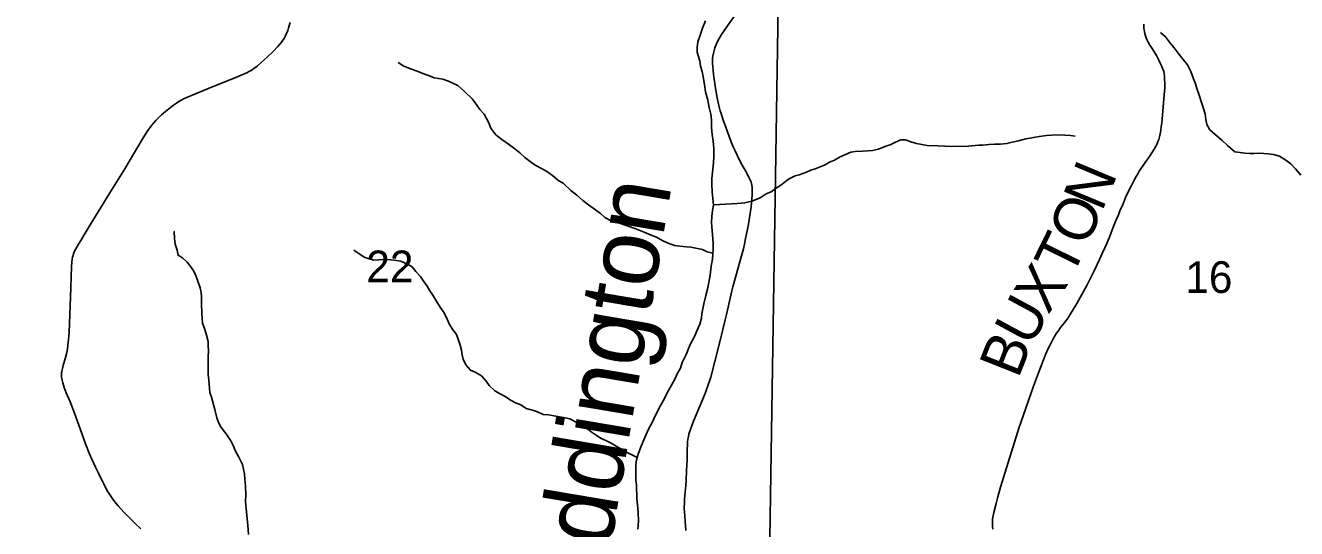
# Model space of a CAD drawing. Extents: x 0 to 34, y 0 to 22.
# Drawn here: x 20.261 to 21.94, y 17.822 to 18.487 of the extents above; entities that cross this region are included whole.
import ezdxf

# ---------------------------------------------------------------- set-up
doc = ezdxf.new("R2010")
doc.units = 0
for name, color, linetype in [('GM_X_Corporation', 7, 'Continuous'), ('GM_X_Minor_River', 7, 'Continuous'), ('GM_X_Minor_River_Text', 7, 'Continuous'), ('GM_X_Section_Text', 7, 'Continuous'), ('GM_X_Township_Road', 7, 'Continuous'), ('GM_X_Township_Road_Text', 7, 'Continuous')]:
    doc.layers.add(name, color=color, linetype=linetype)

msp = doc.modelspace()

# ---------------------------------------------------------------- linework, layer by layer
at = {"layer": 'GM_X_Corporation'}
for points in [[(21.2582, 18.6819), (21.2422, 17.6682), (20.2237, 17.6792), (20.2437, 18.6978)], [(21.2582, 18.6819), (22.2749, 18.6656), (22.2529, 17.6514), (21.2422, 17.6682)]]:
    msp.add_lwpolyline(points, close=True, dxfattribs=at)
at = {"layer": 'GM_X_Minor_River'}
for points in [[(21.1704, 18.324), (21.1695, 18.3339), (21.1682, 18.3426), (21.1673, 18.3518), (21.1672, 18.3616), (21.1663, 18.3696), (21.1643, 18.3783), (21.1623, 18.3882), (21.1594, 18.3992), (21.1582, 18.4087), (21.1561, 18.4186), (21.1549, 18.4258), (21.1529, 18.433), (21.1517, 18.4394), (21.1501, 18.4455), (21.1485, 18.4512), (21.1484, 18.4576), (21.1494, 18.4649), (21.1523, 18.4737), (21.1556, 18.4833), (21.1592, 18.4928)], [(21.8656, 18.3187), (21.8588, 18.3197), (21.8492, 18.3279), (21.8415, 18.3351), (21.8327, 18.3425), (21.8258, 18.3489), (21.8219, 18.3557), (21.8203, 18.3625), (21.8194, 18.3693), (21.8171, 18.3769), (21.8151, 18.3837), (21.8111, 18.3959), (21.8087, 18.4034), (21.8067, 18.4095), (21.804, 18.4163), (21.8008, 18.4258), (21.7961, 18.4345), (21.7904, 18.4416), (21.7853, 18.4484), (21.7784, 18.457), (21.7738, 18.463), (21.7672, 18.4717), (21.7607, 18.4773)], [(21.1691, 18.1857), (21.1614, 18.1876), (21.1553, 18.1906), (21.1488, 18.192), (21.1401, 18.1938), (21.134, 18.1944), (21.1253, 18.1951), (21.1185, 18.1961), (21.1101, 18.199), (21.1029, 18.2023), (21.0945, 18.2068), (21.0876, 18.2097), (21.0781, 18.2134), (21.0674, 18.2182), (21.056, 18.2218), (21.0446, 18.2258), (21.0347, 18.2287), (21.0263, 18.2328), (21.0206, 18.2384), (21.0141, 18.2432), (21.0049, 18.2496), (20.9972, 18.2555), (20.9892, 18.2623), (20.9815, 18.2686), (20.9715, 18.2784), (20.9654, 18.2813), (20.9574, 18.2884), (20.9497, 18.2936), (20.9436, 18.2973), (20.9345, 18.3022), (20.9279, 18.307), (20.9207, 18.3122), (20.9141, 18.3186), (20.9076, 18.3238), (20.9004, 18.329), (20.8904, 18.3361), (20.8824, 18.3421), (20.8758, 18.3511), (20.8727, 18.3591), (20.8668, 18.3693), (20.8611, 18.3756), (20.8564, 18.3828), (20.851, 18.3899), (20.841, 18.3993), (20.8322, 18.4072), (20.8196, 18.4131), (20.8124, 18.4156), (20.801, 18.4177), (20.7949, 18.4203), (20.7881, 18.4225), (20.7808, 18.4254), (20.7686, 18.4298), (20.7606, 18.4331), (20.7534, 18.4376)], [(21.1699, 18.2496), (21.2017, 18.2514), (21.2112, 18.2523), (21.2218, 18.2552), (21.2315, 18.2591), (21.2394, 18.2642), (21.2462, 18.2669), (21.2518, 18.2712), (21.2589, 18.2759), (21.269, 18.2837), (21.2777, 18.288), (21.2833, 18.2892), (21.2928, 18.2928), (21.2984, 18.2955), (21.3041, 18.2971), (21.3176, 18.3027), (21.3232, 18.3062), (21.3296, 18.3086), (21.3371, 18.3132), (21.3443, 18.3164), (21.3514, 18.3192), (21.3571, 18.32), (21.3666, 18.3205), (21.3802, 18.3215), (21.3881, 18.3232), (21.3975, 18.3271), (21.4032, 18.3291), (21.4103, 18.3326), (21.4175, 18.3354), (21.4235, 18.3355), (21.4307, 18.3329), (21.438, 18.3308), (21.4524, 18.3283), (21.4664, 18.3278), (21.4755, 18.3272), (21.4831, 18.3269), (21.5069, 18.3273), (21.5202, 18.3286), (21.5258, 18.3287), (21.5338, 18.3292), (21.5414, 18.3297), (21.5493, 18.3298), (21.5576, 18.3307), (21.5644, 18.3323), (21.5731, 18.3344), (21.5825, 18.3368), (21.6006, 18.3401), (21.6097, 18.3414), (21.6165, 18.3419), (21.6241, 18.342), (21.6339, 18.3418), (21.6415, 18.3415), (21.6476, 18.3405)], [(21.0698, 17.8213), (21.0708, 17.8319), (21.0703, 17.843), (21.0694, 17.8532), (21.0685, 17.8616), (21.0682, 17.8798), (21.0674, 17.8855), (21.0671, 17.9068), (21.0681, 17.9126), (21.071, 17.9218), (21.0743, 17.9309), (21.079, 17.9424), (21.0842, 17.9532), (21.089, 17.962), (21.0934, 17.9716), (21.0993, 17.9838), (21.1052, 17.9938), (21.1088, 18.0015), (21.1144, 18.0115), (21.1192, 18.0203), (21.1225, 18.0272), (21.1265, 18.0341), (21.1287, 18.0414), (21.1338, 18.0521), (21.1393, 18.0651), (21.1449, 18.0759), (21.1485, 18.0839), (21.1518, 18.092), (21.154, 18.1), (21.1546, 18.1057), (21.1571, 18.1187), (21.16, 18.1301), (21.1621, 18.1382), (21.1639, 18.147), (21.1653, 18.1569), (21.1663, 18.1645), (21.1673, 18.1714), (21.1684, 18.1778), (21.169, 18.1847), (21.1693, 18.1916), (21.1696, 18.1992), (21.1686, 18.2106), (21.1677, 18.2205), (21.1673, 18.2269), (21.1675, 18.2342), (21.1686, 18.2422), (21.17, 18.2494), (21.1682, 18.2669), (21.1677, 18.2764), (21.1679, 18.2844), (21.1699, 18.305), (21.1702, 18.3137), (21.1704, 18.324)], [(21.9459, 18.2887), (21.939, 18.2973), (21.9328, 18.3037), (21.926, 18.3089), (21.9179, 18.3142), (21.9099, 18.3163), (21.9027, 18.3173), (21.8914, 18.3179), (21.8838, 18.3174), (21.8781, 18.3177), (21.8721, 18.318), (21.8656, 18.3187)], [(20.4928, 18.1337), (20.4919, 18.1402), (20.4892, 18.1474), (20.4864, 18.155), (20.4837, 18.1614), (20.4794, 18.1678), (20.4744, 18.1738), (20.4683, 18.1798), (20.4625, 18.1831), (20.4613, 18.19), (20.4585, 18.1979), (20.4577, 18.2051), (20.4575, 18.2143), (20.4576, 18.2143)], [(21.0692, 17.916), (21.0543, 17.9234), (21.0474, 17.9275), (21.0413, 17.9308), (21.0348, 17.9349), (21.0276, 17.9382), (21.0207, 17.9415), (21.015, 17.9456), (21.0085, 17.9497), (21.0012, 17.9553), (20.9944, 17.9594), (20.9886, 17.9627), (20.9802, 17.9668), (20.9719, 17.9686), (20.9616, 17.9707), (20.9521, 17.9721), (20.9449, 17.9727), (20.9373, 17.976), (20.9309, 17.9782), (20.9225, 17.9808), (20.9152, 17.9856), (20.9084, 17.9882), (20.9026, 17.9911), (20.8939, 17.9971), (20.8881, 18), (20.8809, 18.0041), (20.8736, 18.0108), (20.8697, 18.0169), (20.8632, 18.0236), (20.8551, 18.0288), (20.8487, 18.0314), (20.8425, 18.0385), (20.839, 18.0457), (20.8378, 18.0514), (20.8369, 18.0579), (20.8353, 18.0643), (20.8329, 18.0711), (20.8302, 18.0783), (20.8259, 18.0843), (20.8209, 18.0915), (20.8182, 18.0987), (20.8139, 18.107), (20.8096, 18.113), (20.8057, 18.1194), (20.7991, 18.1304), (20.7953, 18.136), (20.7914, 18.1424), (20.7871, 18.1485), (20.7829, 18.1549), (20.7767, 18.1616), (20.7717, 18.1676), (20.7656, 18.1713), (20.7568, 18.1754), (20.7481, 18.1764), (20.7383, 18.1774), (20.7277, 18.1769), (20.7209, 18.1768), (20.7148, 18.1782), (20.7083, 18.1807), (20.7026, 18.1845), (20.6945, 18.1897)], [(20.5554, 17.8142), (20.5545, 17.8264), (20.5536, 17.8348), (20.5531, 17.8443), (20.5522, 17.8522), (20.5517, 17.8587), (20.552, 17.8659), (20.5518, 17.8785), (20.5509, 17.8872), (20.5501, 17.8941), (20.5476, 17.9066), (20.5425, 17.9172), (20.5379, 17.9251), (20.5359, 17.9308), (20.532, 17.9379), (20.5262, 17.947), (20.5196, 17.9556), (20.5161, 17.9621), (20.5138, 17.9681), (20.511, 17.9795), (20.5066, 17.9954), (20.5046, 18.0019), (20.5032, 18.0182), (20.5023, 18.0254), (20.5021, 18.0418), (20.5024, 18.049), (20.5026, 18.0566), (20.5022, 18.0635), (20.5021, 18.0692), (20.5001, 18.0775), (20.4977, 18.0851), (20.4949, 18.0934), (20.494, 18.106), (20.4934, 18.1197), (20.4933, 18.128), (20.4928, 18.1337)]]:
    msp.add_lwpolyline(points, dxfattribs=at)
at = {"layer": 'GM_X_Township_Road'}
for points in [[(21.2167, 18.2861), (21.2159, 18.2876), (21.213, 18.2931), (21.2079, 18.3022), (21.2029, 18.3115), (21.2011, 18.3153), (21.1984, 18.3209), (21.1964, 18.3255), (21.1948, 18.3294), (21.1912, 18.3388), (21.1879, 18.3474), (21.1856, 18.3538), (21.1828, 18.3617), (21.1799, 18.3702), (21.1787, 18.3738), (21.1769, 18.3808), (21.176, 18.3848), (21.1748, 18.3909), (21.1733, 18.3986), (21.1719, 18.407), (21.1707, 18.4157), (21.1698, 18.4219), (21.1693, 18.4276), (21.1687, 18.4365), (21.1688, 18.4429), (21.1691, 18.4463), (21.1698, 18.45), (21.1707, 18.4538), (21.1717, 18.4573), (21.1734, 18.4614), (21.1752, 18.4655), (21.1772, 18.4693), (21.1807, 18.4748), (21.1885, 18.4864), (21.2117, 18.5194)], [(20.4135, 17.8216), (20.4056, 17.8289), (20.4008, 17.8336), (20.3957, 17.8386), (20.3909, 17.8436), (20.3835, 17.8519), (20.3809, 17.855), (20.3772, 17.8596), (20.3744, 17.8635), (20.3717, 17.8675), (20.3694, 17.8714), (20.3668, 17.8761), (20.3642, 17.8811), (20.3625, 17.8844), (20.36, 17.8895), (20.3573, 17.895), (20.3535, 17.9033), (20.3487, 17.9135), (20.3452, 17.9215), (20.3404, 17.9339), (20.3355, 17.9475), (20.3257, 17.9745), (20.3198, 17.9893), (20.3148, 18.0014), (20.3122, 18.0085), (20.3104, 18.0144), (20.3094, 18.0181), (20.3089, 18.0204), (20.3086, 18.0219), (20.3084, 18.0234), (20.3083, 18.0254), (20.3085, 18.0277), (20.3089, 18.03), (20.3098, 18.0336), (20.3108, 18.0376), (20.3139, 18.0479), (20.3152, 18.0529), (20.316, 18.0566), (20.3165, 18.0597), (20.3175, 18.0681), (20.3179, 18.072), (20.3184, 18.081), (20.3206, 18.1401), (20.3213, 18.1548), (20.3217, 18.1678), (20.3222, 18.1744), (20.3225, 18.1779), (20.323, 18.1804), (20.3237, 18.1828), (20.3245, 18.1851), (20.3263, 18.1894), (20.3286, 18.1936), (20.331, 18.1979), (20.334, 18.2024), (20.3399, 18.2122), (20.3465, 18.2232), (20.3606, 18.246), (20.37, 18.2619), (20.392, 18.2971), (20.4151, 18.3362), (20.4185, 18.3416), (20.4226, 18.3479), (20.4249, 18.3512), (20.4278, 18.3549), (20.43, 18.3575), (20.4333, 18.3612), (20.4368, 18.3646), (20.4408, 18.3685), (20.446, 18.3728), (20.4523, 18.3782), (20.4563, 18.3813), (20.4604, 18.3842), (20.4637, 18.3864), (20.4675, 18.3886), (20.4696, 18.3896), (20.478, 18.3933), (20.4876, 18.3974), (20.4959, 18.4009), (20.5034, 18.4039), (20.5397, 18.4185), (20.5458, 18.4211), (20.5542, 18.4247), (20.5561, 18.4257), (20.5584, 18.4269), (20.5603, 18.4282), (20.5624, 18.4298), (20.5669, 18.4331), (20.5721, 18.4376), (20.5804, 18.4449), (20.5885, 18.4529), (20.5939, 18.4585), (20.5971, 18.4621), (20.5996, 18.465), (20.6011, 18.4672), (20.6025, 18.4695), (20.6038, 18.4719), (20.6053, 18.475), (20.6073, 18.4801), (20.6085, 18.4837), (20.6106, 18.4907)], [(21.5389, 17.8213), (21.5386, 17.8251), (21.5385, 17.8277), (21.5384, 17.8302), (21.5385, 17.8324), (21.5387, 17.8348), (21.5391, 17.8371), (21.5405, 17.8433), (21.5435, 17.855), (21.5458, 17.8637), (21.5492, 17.8767), (21.5513, 17.8836), (21.5529, 17.8894), (21.5739, 17.9559), (21.576, 17.9621), (21.5927, 18.0102), (21.5953, 18.017), (21.5994, 18.0277), (21.6028, 18.0372), (21.606, 18.045), (21.6092, 18.0528), (21.6122, 18.0597), (21.6137, 18.0628), (21.6146, 18.0648), (21.6182, 18.0718), (21.6204, 18.0759), (21.6229, 18.08), (21.6251, 18.083), (21.6285, 18.0877), (21.6322, 18.0924), (21.6358, 18.097), (21.6383, 18.1006), (21.6414, 18.1055), (21.6488, 18.1171), (21.65, 18.1192), (21.663, 18.1431), (21.6654, 18.1475), (21.6732, 18.1635), (21.6799, 18.1774), (21.6836, 18.1855), (21.687, 18.1929), (21.6894, 18.1986), (21.6913, 18.2031), (21.693, 18.2071), (21.6967, 18.2165), (21.699, 18.2223), (21.7024, 18.2306), (21.7049, 18.2367), (21.7074, 18.2429), (21.7101, 18.249), (21.7143, 18.2593), (21.7186, 18.2688), (21.7225, 18.2763), (21.726, 18.283), (21.7283, 18.287), (21.7305, 18.2907), (21.7325, 18.2941), (21.7374, 18.3015), (21.7403, 18.3057), (21.7438, 18.3106), (21.7458, 18.3134), (21.7491, 18.3184), (21.7521, 18.3233), (21.7542, 18.3272), (21.7559, 18.3304), (21.7572, 18.3335), (21.7582, 18.3362), (21.7592, 18.3394), (21.7602, 18.3433), (21.761, 18.3481), (21.7616, 18.3534), (21.7622, 18.3577), (21.7636, 18.3736), (21.7654, 18.3954), (21.7657, 18.3993), (21.7661, 18.4042), (21.7662, 18.4072), (21.7663, 18.4094), (21.766, 18.4166), (21.7658, 18.4187), (21.7653, 18.423), (21.7647, 18.4257), (21.764, 18.4281), (21.7633, 18.43), (21.7623, 18.4325), (21.7607, 18.4362), (21.7589, 18.44), (21.7571, 18.4436), (21.7552, 18.447), (21.7517, 18.4528), (21.7487, 18.4574), (21.7465, 18.4608), (21.7436, 18.4657), (21.7424, 18.468), (21.7415, 18.4704), (21.7406, 18.4728), (21.7397, 18.4759), (21.7392, 18.4783), (21.7388, 18.4807), (21.7385, 18.4831), (21.7385, 18.486), (21.7386, 18.4884)], [(21.1333, 17.8194), (21.1314, 17.8441), (21.1313, 17.8485), (21.1314, 17.8578), (21.1317, 17.8611), (21.1332, 17.8788), (21.1336, 17.8855), (21.1344, 17.8985), (21.1347, 17.9057), (21.135, 17.913), (21.1351, 17.9175), (21.1352, 17.9225), (21.1353, 17.9273), (21.1355, 17.9323), (21.1357, 17.9368), (21.1362, 17.9401), (21.1368, 17.9437), (21.1375, 17.9468), (21.1387, 17.9508), (21.1399, 17.9544), (21.1437, 17.9638), (21.1588, 18.0004), (21.1608, 18.0057), (21.1646, 18.0169), (21.1662, 18.0222), (21.1717, 18.0428), (21.1789, 18.0706), (21.1855, 18.0979), (21.1871, 18.1046), (21.1943, 18.1362), (21.1956, 18.1413), (21.1996, 18.1554), (21.2078, 18.1854), (21.2094, 18.1914), (21.2109, 18.1979), (21.2124, 18.2052), (21.2155, 18.2216), (21.2195, 18.247), (21.2202, 18.2527), (21.2206, 18.2576), (21.2211, 18.2626), (21.2212, 18.2659), (21.2211, 18.2727), (21.2207, 18.2757), (21.2203, 18.2777), (21.2195, 18.2798), (21.219, 18.2814), (21.2179, 18.2838), (21.2167, 18.2861)]]:
    msp.add_lwpolyline(points, dxfattribs=at)

# ---------------------------------------------------------------- texts
at = {"layer": 'GM_X_Minor_River_Text'}
msp.add_text('Eddington', height=0.09468, rotation=80.4045, dxfattribs=at).set_placement((21.0198, 17.7131))
at = {"layer": 'GM_X_Section_Text'}
for s, p in [('22', (20.7112, 18.1474)), ('16', (21.7933, 18.1333))]:
    msp.add_text(s, height=0.04186, rotation=0, dxfattribs=at).set_placement(p)
at = {"layer": 'GM_X_Township_Road_Text'}
for s, rotation, p in [('N', 67.2922, (21.683, 18.2395)), ('O', 66.5782, (21.6628, 18.1929)), ('T', 63.8361, (21.6429, 18.152)), ('X', 57.101, (21.6121, 18.1037)), ('U', 61.5579, (21.5889, 18.0607)), ('B', 68.4211, (21.5725, 18.019))]:
    msp.add_text(s, height=0.0568, rotation=rotation, dxfattribs=at).set_placement(p)

doc.saveas('drawing.dxf')
